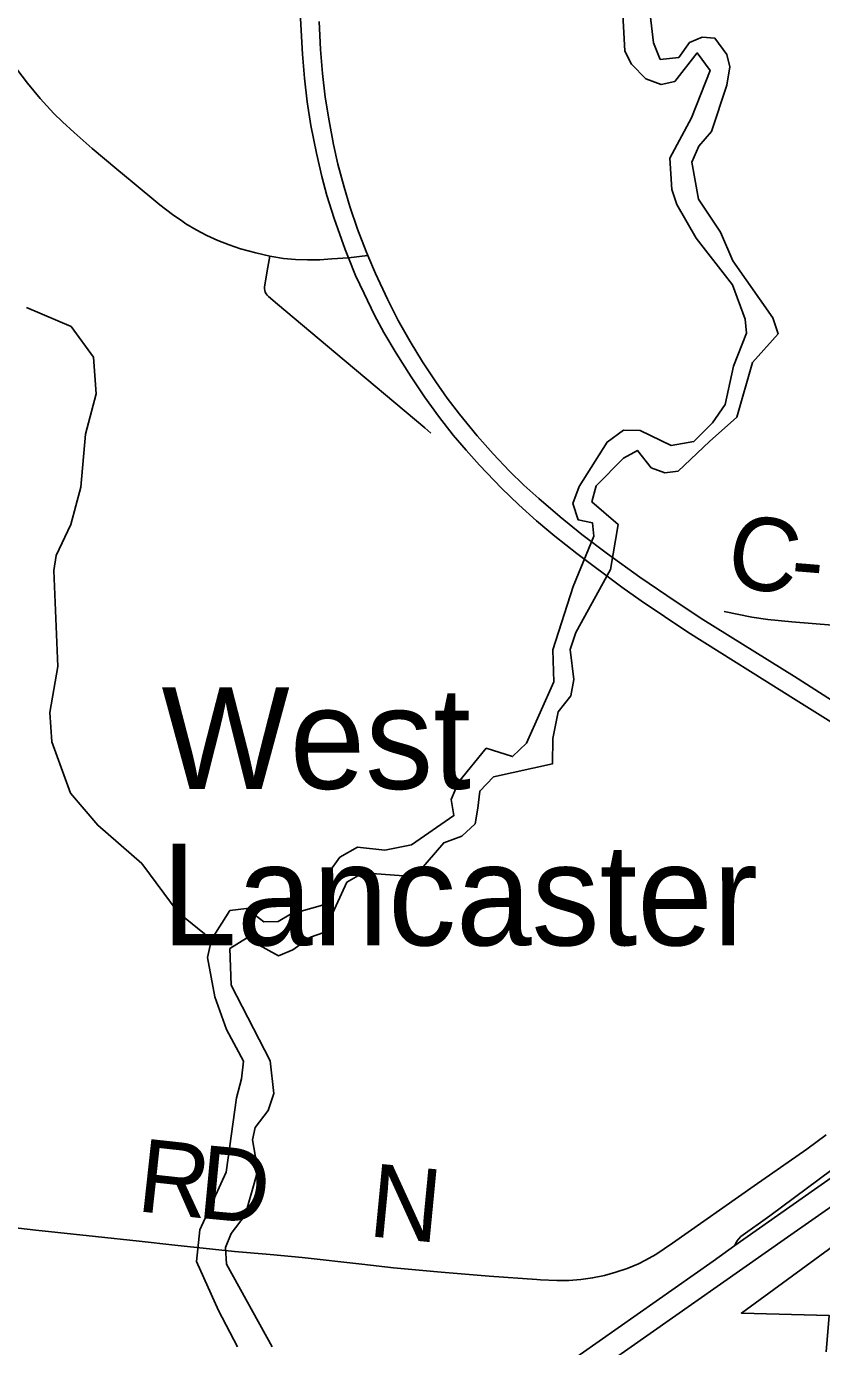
# Model space of a CAD drawing. Extents: x -49 to -8.2, y 9.4 to 23.5.
# Drawn here: x -9.392 to -9.083, y 11.132 to 11.645 of the extents above; entities that cross this region are included whole.
import ezdxf

# ---------------------------------------------------------------- set-up
doc = ezdxf.new("R2010")
doc.units = 0
for name, color, linetype in [('GM_X_Corporation', 7, 'Continuous'), ('GM_X_County_Road', 7, 'Continuous'), ('GM_X_County_Road_Text', 7, 'Continuous'), ('GM_X_Interchange_Ramps', 7, 'Continuous'), ('GM_X_Interstate_Route', 7, 'Continuous'), ('GM_X_Major_River', 7, 'Continuous'), ('GM_X_Minor_River', 7, 'Continuous'), ('GM_X_State_Route', 7, 'Continuous'), ('GM_X_Township_Road', 7, 'Continuous'), ('GM_X_Township_Road_Text', 7, 'Continuous'), ('GM_X_Unincorporated_Text', 7, 'Continuous')]:
    doc.layers.add(name, color=color, linetype=linetype)

msp = doc.modelspace()

# ---------------------------------------------------------------- linework, layer by layer
at = {"layer": 'GM_X_Corporation'}
msp.add_lwpolyline([(-9.08084, 11.12967), (-9.07972, 11.14383), (-9.1138, 11.14473), (-9.02969, 11.20618), (-8.99772, 11.22254), (-8.93232, 11.25023), (-8.91945, 11.2614), (-8.99158, 11.30761), (-8.97566, 11.3357), (-9.04472, 11.378), (-9.04192, 11.40966), (-9.00901, 11.40608), (-8.98953, 11.40459), (-8.98215, 11.40411), (-8.9704, 11.4044), (-8.92924, 11.39868), (-8.9278, 11.39745), (-8.91242, 11.35327), (-8.90818, 11.3448), (-8.89485, 11.31534), (-8.85883, 11.23572), (-8.8587, 11.13482), (-8.95792, 11.14127), (-8.97172, 10.92894)], dxfattribs=at)
at = {"layer": 'GM_X_County_Road'}
for points in [[(-9.39797, 11.63137), (-9.39135, 11.62272), (-9.38638, 11.61672), (-9.38111, 11.61097), (-9.37781, 11.60766), (-9.37319, 11.60348), (-9.36622, 11.59728), (-9.35666, 11.5893), (-9.35064, 11.5844), (-9.33987, 11.57545), (-9.33495, 11.57162), (-9.33134, 11.56916)], [(-9.33134, 11.56916), (-9.32979, 11.5681), (-9.32577, 11.56568), (-9.32163, 11.56349), (-9.31737, 11.56154), (-9.313, 11.55984), (-9.30855, 11.55838), (-9.30253, 11.55672), (-9.2972, 11.55554)], [(-9.2972, 11.55554), (-9.29643, 11.55536), (-9.29181, 11.55462), (-9.28714, 11.55416), (-9.28246, 11.55399), (-9.27776, 11.55408), (-9.27309, 11.5544), (-9.26663, 11.55487)], [(-9.26663, 11.55487), (-9.25901, 11.55568)], [(-9.12054, 11.41733), (-9.10978, 11.41523), (-9.10359, 11.41431), (-9.09425, 11.41331), (-9.04195, 11.40908)]]:
    msp.add_lwpolyline(points, dxfattribs=at)
at = {"layer": 'GM_X_Interchange_Ramps'}
msp.add_lwpolyline([(-8.97095, 11.30704), (-8.97324, 11.30367), (-8.97684, 11.29838), (-8.99705, 11.26861), (-9.0016, 11.26233), (-9.00549, 11.25749), (-9.00859, 11.25401), (-9.01185, 11.25069), (-9.01526, 11.24753), (-9.02004, 11.24356), (-9.02745, 11.23793), (-9.05554, 11.21746), (-9.074, 11.20388), (-9.10274, 11.1825), (-9.11405, 11.17443), (-9.11502, 11.1735), (-9.11566, 11.17262), (-9.1164, 11.17094)], dxfattribs=at)
at = {"layer": 'GM_X_Interstate_Route'}
for points in [[(-9.18387, 11.1234), (-9.12487, 11.16495), (-9.1164, 11.17094), (-9.10327, 11.18017), (-9.08543, 11.19268), (-9.06281, 11.2085), (-9.04246, 11.22278), (-8.98115, 11.26573), (-8.95507, 11.28396), (-8.94881, 11.28834), (-8.94512, 11.29092), (-8.93887, 11.2953), (-8.91675, 11.3108), (-8.89835, 11.3237), (-8.88597, 11.33238), (-8.85473, 11.35438), (-8.8295, 11.37197), (-8.80556, 11.38861), (-8.78413, 11.40359), (-8.75611, 11.42316), (-8.7348, 11.43791)], [(-9.39804, 10.96244), (-9.35829, 10.99048), (-9.35286, 10.99411), (-9.32677, 11.01264), (-9.2944, 11.03518), (-9.24761, 11.06801), (-9.24485, 11.06995), (-9.2298, 11.0805), (-9.19699, 11.10351), (-9.15802, 11.13074), (-9.09589, 11.17417), (-9.07438, 11.18928), (-9.0486, 11.20738), (-9.02162, 11.22626), (-8.97533, 11.25872), (-8.94733, 11.27831), (-8.94691, 11.27861)]]:
    msp.add_lwpolyline(points, dxfattribs=at)
at = {"layer": 'GM_X_Major_River'}
for points in [[(-9.16075, 11.66385), (-9.1592, 11.6352), (-9.15657, 11.63007), (-9.15093, 11.62435), (-9.14507, 11.62223), (-9.13976, 11.62335), (-9.131, 11.63449), (-9.12592, 11.62764), (-9.13321, 11.60928), (-9.14162, 11.59358), (-9.14093, 11.58144), (-9.13888, 11.57555), (-9.13138, 11.56242), (-9.11727, 11.54434), (-9.11242, 11.53104), (-9.11188, 11.52553), (-9.11687, 11.51266), (-9.12017, 11.49789), (-9.12513, 11.4907), (-9.13234, 11.48347)], [(-9.1382, 11.63263), (-9.1454, 11.63191), (-9.14801, 11.63837), (-9.15037, 11.6583)], [(-9.12627, 11.48344), (-9.11565, 11.49293), (-9.10948, 11.51414), (-9.09958, 11.52528), (-9.10163, 11.53155), (-9.11722, 11.55363), (-9.1219, 11.56484), (-9.13054, 11.57759), (-9.13311, 11.59202), (-9.13043, 11.59826), (-9.12548, 11.60393), (-9.11952, 11.62192), (-9.11834, 11.62912), (-9.11946, 11.63387), (-9.12415, 11.64015), (-9.12907, 11.64055), (-9.13401, 11.63849), (-9.1382, 11.63263)], [(-9.13234, 11.48347), (-9.14117, 11.48194), (-9.15322, 11.48775), (-9.15968, 11.48785), (-9.16603, 11.48321), (-9.17695, 11.46593), (-9.17934, 11.45933), (-9.17735, 11.45303), (-9.17167, 11.4518), (-9.17118, 11.44666), (-9.17929, 11.42706), (-9.1871, 11.40251), (-9.18673, 11.38998), (-9.19742, 11.36625), (-9.20279, 11.36101), (-9.213, 11.36422), (-9.22386, 11.35111), (-9.22663, 11.34433), (-9.22559, 11.33804), (-9.24212, 11.32674), (-9.25242, 11.32464), (-9.26304, 11.32576), (-9.26995, 11.32189), (-9.27423, 11.31589), (-9.27671, 11.30321), (-9.28912, 11.29981), (-9.29392, 11.29686), (-9.29944, 11.29676), (-9.3062, 11.302), (-9.31267, 11.30116), (-9.31989, 11.28989), (-9.32133, 11.28289), (-9.31854, 11.26766), (-9.31399, 11.25486), (-9.30735, 11.2426), (-9.30822, 11.23578), (-9.31005, 11.22841), (-9.31413, 11.19943), (-9.32437, 11.17702), (-9.32571, 11.1647), (-9.31708, 11.14576), (-9.30971, 11.13159)], [(-9.29621, 11.13156), (-9.31394, 11.16374), (-9.31441, 11.17021), (-9.31223, 11.17567), (-9.30679, 11.1828), (-9.30176, 11.20018), (-9.30385, 11.21198), (-9.30282, 11.2169), (-9.29777, 11.22346), (-9.29557, 11.23007), (-9.29708, 11.24281), (-9.31219, 11.2721), (-9.31272, 11.28635), (-9.30619, 11.29042), (-9.29376, 11.28357), (-9.28821, 11.28594), (-9.28129, 11.29076), (-9.27612, 11.29257), (-9.26726, 11.31217), (-9.26092, 11.31586), (-9.24516, 11.31464), (-9.23925, 11.31625), (-9.22956, 11.32748), (-9.22249, 11.33002), (-9.21728, 11.33487), (-9.21623, 11.34092), (-9.21555, 11.34756), (-9.21014, 11.35316), (-9.18733, 11.35811), (-9.18709, 11.36796), (-9.18502, 11.37837), (-9.18017, 11.38455), (-9.17892, 11.39099), (-9.18045, 11.40259), (-9.17825, 11.4092), (-9.16474, 11.43365), (-9.16179, 11.45125), (-9.17192, 11.45996), (-9.17029, 11.4662), (-9.15966, 11.47703), (-9.15429, 11.47998), (-9.14889, 11.47325), (-9.1436, 11.47126), (-9.13846, 11.47193), (-9.12627, 11.48344)]]:
    msp.add_lwpolyline(points, dxfattribs=at)
at = {"layer": 'GM_X_Minor_River'}
for points in [[(-9.39178, 11.53556), (-9.3744, 11.52815), (-9.36576, 11.51616), (-9.3647, 11.50193), (-9.36879, 11.48624)], [(-9.31989, 11.28989), (-9.33283, 11.30035), (-9.34697, 11.31938), (-9.36403, 11.33428), (-9.37466, 11.3468), (-9.38194, 11.36666), (-9.38271, 11.37807), (-9.37957, 11.39605), (-9.38106, 11.43328), (-9.3802, 11.43915), (-9.3745, 11.4512), (-9.37065, 11.46575), (-9.36879, 11.48624)]]:
    msp.add_lwpolyline(points, dxfattribs=at)
at = {"layer": 'GM_X_State_Route'}
for points in [[(-9.2855, 11.67403), (-9.28548, 11.65876), (-9.28521, 11.6479), (-9.28447, 11.63394), (-9.28372, 11.62466), (-9.28262, 11.61542), (-9.28116, 11.60623), (-9.27906, 11.59557), (-9.27696, 11.5865), (-9.27493, 11.57902), (-9.27215, 11.57013), (-9.26786, 11.55802), (-9.26663, 11.55487)], [(-9.27795, 11.64669), (-9.27743, 11.63582), (-9.27668, 11.62652), (-9.27558, 11.61725), (-9.27414, 11.60803), (-9.27239, 11.59886), (-9.27067, 11.59128), (-9.2683, 11.58225), (-9.26606, 11.57481), (-9.26304, 11.56597), (-9.25969, 11.55727), (-9.25901, 11.55568), (-9.25603, 11.54868), (-9.25143, 11.53881), (-9.24721, 11.5305), (-9.24266, 11.52235), (-9.23782, 11.51437), (-9.23268, 11.50658), (-9.22816, 11.50025), (-9.22344, 11.49407), (-9.21651, 11.48567), (-9.21033, 11.47868), (-9.20392, 11.4719), (-9.19835, 11.46647), (-9.19259, 11.46124), (-9.18431, 11.45417), (-9.17584, 11.44735), (-9.16593, 11.43984), (-9.15331, 11.43078), (-9.13925, 11.42107), (-9.12885, 11.41426), (-9.09326, 11.39211), (-9.07233, 11.37872)], [(-9.26663, 11.55487), (-9.26383, 11.54794), (-9.26051, 11.541), (-9.25647, 11.53261), (-9.2528, 11.52578), (-9.24806, 11.51777), (-9.24226, 11.50857), (-9.23706, 11.50085), (-9.23158, 11.49331), (-9.22586, 11.48597), (-9.22088, 11.48002), (-9.21568, 11.47426), (-9.20707, 11.46531), (-9.2004, 11.4588), (-9.19347, 11.45259), (-9.18873, 11.44863)], [(-9.18873, 11.44863), (-9.18632, 11.44662), (-9.17775, 11.43994), (-9.16035, 11.42687), (-9.15281, 11.42149)], [(-9.15281, 11.42149), (-9.15277, 11.42146), (-9.13472, 11.40932), (-9.09258, 11.38288), (-9.06496, 11.36571)]]:
    msp.add_lwpolyline(points, dxfattribs=at)
at = {"layer": 'GM_X_Township_Road'}
for points in [[(-9.2345, 11.48665), (-9.23684, 11.48872), (-9.27143, 11.51783), (-9.29419, 11.53679), (-9.29773, 11.53978), (-9.29822, 11.54032), (-9.29862, 11.5409), (-9.29891, 11.54151), (-9.29912, 11.54219), (-9.29916, 11.54288), (-9.29916, 11.5436), (-9.29791, 11.55123), (-9.2972, 11.55554)], [(-9.19187, 11.15763), (-9.18558, 11.15736), (-9.18092, 11.15738), (-9.17628, 11.15773), (-9.17166, 11.15838), (-9.1671, 11.15933), (-9.16261, 11.16057), (-9.1582, 11.16209), (-9.15389, 11.16386), (-9.1511, 11.16522), (-9.14705, 11.16753), (-9.14058, 11.17183), (-9.10882, 11.19418), (-9.08842, 11.20839), (-9.08092, 11.21393)], [(-9.40046, 11.17838), (-9.38812, 11.17693), (-9.36494, 11.17453), (-9.34796, 11.17267), (-9.33406, 11.17111), (-9.31089, 11.16863), (-9.29696, 11.16748), (-9.28458, 11.16635), (-9.26143, 11.16368), (-9.24909, 11.16226), (-9.23051, 11.16067), (-9.21193, 11.15911), (-9.19334, 11.1577), (-9.19187, 11.15763)]]:
    msp.add_lwpolyline(points, dxfattribs=at)

# ---------------------------------------------------------------- texts
at = {"layer": 'GM_X_County_Road_Text'}
for s, rotation, p in [('C', 350.5889, (-9.12074, 11.42793)), ('-', 355.2975, (-9.09536, 11.42383))]:
    msp.add_text(s, height=0.02841, rotation=rotation, dxfattribs=at).set_placement(p)
at = {"layer": 'GM_X_Township_Road_Text'}
for s, rotation, p in [('R', 353.7624, (-9.34939, 11.1844)), ('D', 354.5834, (-9.32576, 11.18182)), ('N', 354.4784, (-9.25931, 11.17465))]:
    msp.add_text(s, height=0.02841, rotation=rotation, dxfattribs=at).set_placement(p)
at = {"layer": 'GM_X_Unincorporated_Text'}
for s, p in [('West', (-9.33928, 11.34845)), ('Lancaster', (-9.33928, 11.28762))]:
    msp.add_text(s, height=0.039489, rotation=0, dxfattribs=at).set_placement(p)

doc.saveas('drawing.dxf')
